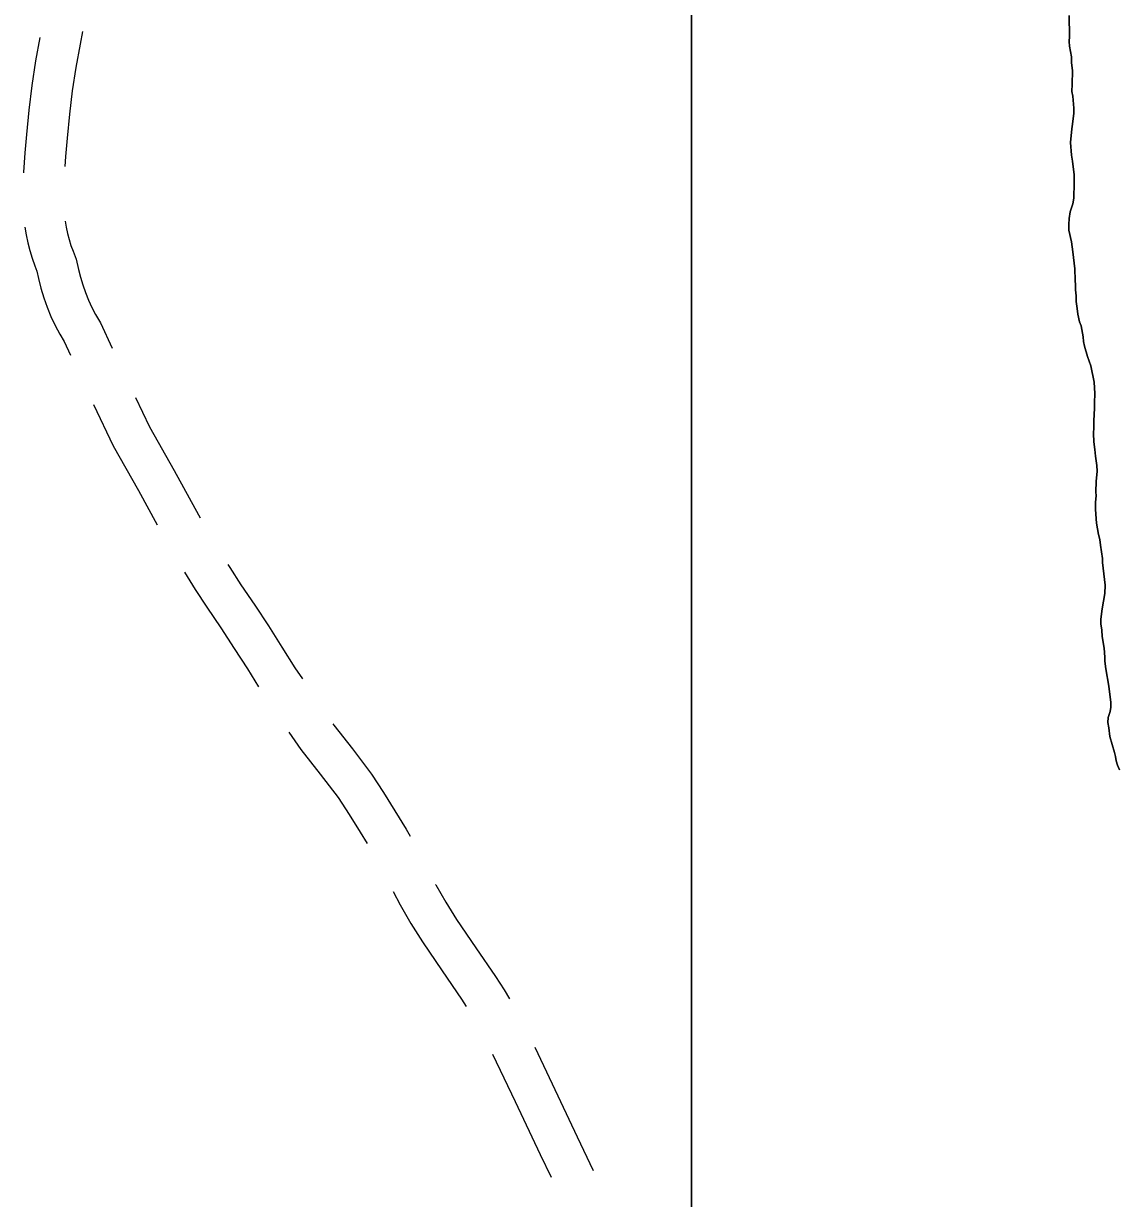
# Model space of a CAD drawing. Extents: x 3172231 to 3210228, y 940198 to 965780.
# Drawn here: x 3194547 to 3195351, y 952563 to 953424 of the extents above; entities that cross this region are included whole.
import ezdxf

# ---------------------------------------------------------------- set-up
doc = ezdxf.new("R2010")
doc.units = 0
for name, color, linetype in [('V-ROAD-CNTR', 7, 'Continuous'), ('V-SITE-VEGE', 7, 'Continuous'), ('V-TOPO-SHOR', 7, 'Continuous')]:
    doc.layers.add(name, color=color, linetype=linetype)

msp = doc.modelspace()

# ---------------------------------------------------------------- linework, layer by layer
at = {"layer": 'V-ROAD-CNTR'}
for points in [[(3194589.945, 953418.436), (3194588.258, 953409.221), (3194585.042, 953391.972), (3194582.431, 953374.887), (3194580.382, 953357.722), (3194578.864, 953340.153), (3194577.518, 953326.893), (3194577.034, 953319.356)], [(3194558.627, 953413.97), (3194555.46, 953396.988), (3194552.701, 953378.931), (3194550.536, 953360.792), (3194548.994, 953342.959), (3194547.616, 953329.369), (3194546.714, 953315.341), (3194546.698, 953314.767)], [(3194577.339, 953279.419), (3194577.344, 953279.384), (3194578.093, 953274.868), (3194579.043, 953270.378), (3194580.189, 953265.941), (3194581.532, 953261.564), (3194583.065, 953257.254), (3194585.421, 953251.453), (3194586.958, 953243.997), (3194588.416, 953238.267), (3194590.144, 953232.597), (3194592.133, 953227.01), (3194594.38, 953221.517), (3194596.876, 953216.14), (3194599.608, 953210.9), (3194603.086, 953204.928), (3194611.86, 953186.144)], [(3194547.688, 953274.838), (3194548.605, 953269.304), (3194549.831, 953263.516), (3194551.311, 953257.787), (3194553.044, 953252.134), (3194555.021, 953246.576), (3194556.593, 953242.707), (3194557.714, 953237.265), (3194559.516, 953230.191), (3194561.648, 953223.191), (3194564.103, 953216.294), (3194566.876, 953209.515), (3194569.956, 953202.882), (3194573.33, 953196.408), (3194576.48, 953191.002), (3194581.084, 953181.146)], [(3194628.892, 953149.951), (3194639.099, 953128.457), (3194657.174, 953096.535), (3194675.015, 953064.043), (3194676.239, 953061.917)], [(3194598.065, 953144.929), (3194612.463, 953114.613), (3194630.972, 953081.925), (3194644.869, 953056.615)], [(3194664.909, 953022.002), (3194672.739, 953009.341), (3194681.149, 952996.207), (3194691.39, 952981.109), (3194701.29, 952966.126), (3194711.007, 952951.024), (3194719.156, 952938.008)], [(3194696.738, 953027.573), (3194698.131, 953025.321), (3194706.199, 953012.719), (3194716.32, 952997.799), (3194726.42, 952982.512), (3194736.335, 952967.102), (3194745.893, 952951.837), (3194751.283, 952943.77)], [(3194773.721, 952910.657), (3194774.354, 952909.732), (3194787.978, 952892.344), (3194802.055, 952873.947), (3194810.861, 952860.354), (3194819.213, 952847.035), (3194827.37, 952833.595), (3194830.396, 952828.435)], [(3194741.403, 952904.768), (3194750.14, 952891.994), (3194764.258, 952873.976), (3194777.515, 952856.649), (3194785.563, 952844.228), (3194793.681, 952831.283), (3194798.73, 952822.963)], [(3194849.038, 952793.067), (3194849.275, 952792.621), (3194856.651, 952779.88), (3194864.487, 952767.407), (3194878.553, 952746.597), (3194893.097, 952725.485), (3194899.264, 952715.815), (3194903.267, 952709.099)], [(3194817.836, 952787.855), (3194823.039, 952778.063), (3194830.959, 952764.38), (3194839.351, 952751.023), (3194853.773, 952729.687), (3194868.089, 952708.905), (3194871.497, 952703.562)], [(3194890.905, 952668.615), (3194907.482, 952633.91), (3194925.762, 952594.956), (3194933.761, 952578.265)], [(3194921.749, 952673.646), (3194934.596, 952646.748), (3194952.868, 952607.812), (3194964.615, 952583.301)]]:
    msp.add_lwpolyline(points, dxfattribs=at)
at = {"layer": 'V-SITE-VEGE'}
for p, q in [((3195036.827, 958708.921), (3195036.827, 951977.879)), ((3195314.097, 953414.67), (3195313.954, 953430.173)), ((3195313.786, 953411.221), (3195314.097, 953414.67)), ((3195314.163, 953407.778), (3195313.786, 953411.221)), ((3195315.615, 953399.867), (3195314.163, 953407.778)), ((3195315.654, 953395.732), (3195315.615, 953399.867)), ((3195316.399, 953389.537), (3195315.654, 953395.732)), ((3195316.116, 953382.987), (3195316.43, 953386.436)), ((3195316.145, 953379.886), (3195316.116, 953382.987)), ((3195316.43, 953386.436), (3195316.399, 953389.537)), ((3195315.852, 953374.369), (3195316.145, 953379.886)), ((3195316.573, 953370.931), (3195315.852, 953374.369)), ((3195317.343, 953362.325), (3195316.573, 953370.931)), ((3195316.42, 953350.598), (3195317.378, 953358.534)), ((3195317.378, 953358.534), (3195317.343, 953362.325)), ((3195315.762, 953347.147), (3195316.42, 953350.598)), ((3195314.822, 953337.147), (3195315.762, 953347.147)), ((3195315.598, 953327.849), (3195314.822, 953337.147)), ((3195316.329, 953323.376), (3195315.598, 953327.849)), ((3195317.456, 953313.394), (3195316.329, 953323.376)), ((3195317.538, 953304.436), (3195317.456, 953313.394)), ((3195317.243, 953299.267), (3195317.538, 953304.436)), ((3195317.269, 953296.162), (3195317.243, 953299.267)), ((3195314.609, 953286.145), (3195316.622, 953292.023)), ((3195316.622, 953292.023), (3195317.269, 953296.162)), ((3195313.661, 953276.833), (3195313.964, 953281.316)), ((3195313.964, 953281.316), (3195314.609, 953286.145)), ((3195313.702, 953272.698), (3195313.661, 953276.833)), ((3195315.504, 953264.101), (3195313.702, 953272.698)), ((3195316.606, 953256.875), (3195315.504, 953264.101)), ((3195318.101, 953244.483), (3195316.606, 953256.875)), ((3195318.177, 953236.215), (3195318.101, 953244.483)), ((3195318.558, 953232.428), (3195318.177, 953236.215)), ((3195318.588, 953228.984), (3195318.558, 953232.428)), ((3195318.975, 953224.507), (3195318.588, 953228.984)), ((3195319.014, 953220.372), (3195318.975, 953224.507)), ((3195319.752, 953215.211), (3195319.014, 953220.372)), ((3195320.133, 953211.078), (3195319.752, 953215.211)), ((3195321.564, 953205.579), (3195320.133, 953211.078)), ((3195322.627, 953202.489), (3195321.564, 953205.579)), ((3195324.079, 953194.575), (3195322.627, 953202.489)), ((3195324.456, 953191.135), (3195324.079, 953194.575)), ((3195325.177, 953187.696), (3195324.456, 953191.135)), ((3195327.315, 953180.135), (3195325.177, 953187.696)), ((3195329.791, 953173.266), (3195327.315, 953180.135)), ((3195332.316, 953161.23), (3195329.791, 953173.266)), ((3195332.353, 953157.095), (3195332.316, 953161.23)), ((3195332.738, 953152.964), (3195332.353, 953157.095)), ((3195332.457, 953146.068), (3195332.738, 953152.964)), ((3195331.89, 953132.969), (3195332.492, 953142.28)), ((3195332.492, 953142.28), (3195332.457, 953146.068)), ((3195331.935, 953128.146), (3195331.89, 953132.969)), ((3195331.632, 953123.663), (3195331.935, 953128.146)), ((3195332.036, 953117.466), (3195331.632, 953123.663)), ((3195332.779, 953111.959), (3195332.036, 953117.466)), ((3195333.164, 953107.138), (3195332.779, 953111.959)), ((3195334.264, 953100.257), (3195333.164, 953107.138)), ((3195334.303, 953096.122), (3195334.264, 953100.257)), ((3195333.684, 953088.536), (3195334.303, 953096.122)), ((3195333.41, 953080.952), (3195333.684, 953088.536)), ((3195333.785, 953077.854), (3195333.41, 953080.952)), ((3195333.137, 953073.368), (3195333.785, 953077.854)), ((3195333.189, 953067.855), (3195333.137, 953073.368)), ((3195333.561, 953064.759), (3195333.189, 953067.855)), ((3195333.596, 953060.968), (3195333.561, 953064.759)), ((3195333.969, 953057.869), (3195333.596, 953060.968)), ((3195335.425, 953049.614), (3195333.969, 953057.869)), ((3195336.494, 953045.833), (3195335.425, 953049.614)), ((3195336.877, 953041.702), (3195336.494, 953045.833)), ((3195338.345, 953032.068), (3195336.877, 953041.702)), ((3195338.374, 953028.968), (3195338.345, 953032.068)), ((3195340.252, 953012.445), (3195338.374, 953028.968)), ((3195339.963, 953006.239), (3195340.252, 953012.445)), ((3195338.001, 952995.194), (3195339.963, 953006.239)), ((3195337.692, 952991.401), (3195338.001, 952995.194)), ((3195337.041, 952987.26), (3195337.692, 952991.401)), ((3195337.074, 952984.16), (3195337.041, 952987.26)), ((3195337.805, 952979.343), (3195337.074, 952984.16)), ((3195338.192, 952974.866), (3195337.805, 952979.343)), ((3195339.65, 952966.264), (3195338.192, 952974.866)), ((3195340.056, 952959.723), (3195339.65, 952966.264)), ((3195340.082, 952956.62), (3195340.056, 952959.723)), ((3195340.826, 952951.113), (3195340.082, 952956.62)), ((3195343.013, 952938.385), (3195340.826, 952951.113)), ((3195344.504, 952926.338), (3195343.013, 952938.385)), ((3195344.534, 952922.894), (3195344.504, 952926.338)), ((3195342.538, 952915.294), (3195343.875, 952919.787)), ((3195343.875, 952919.787), (3195344.534, 952922.894)), ((3195342.226, 952911.845), (3195342.538, 952915.294)), ((3195342.953, 952907.718), (3195342.226, 952911.845)), ((3195343.701, 952901.523), (3195342.953, 952907.718)), ((3195347.254, 952889.839), (3195343.701, 952901.523)), ((3195347.973, 952886.744), (3195347.254, 952889.839)), ((3195348.348, 952883.648), (3195347.973, 952886.744)), ((3195349.411, 952880.553), (3195348.348, 952883.648)), ((3195350.818, 952877.123), (3195349.411, 952880.553))]:
    msp.add_line(p, q, dxfattribs=at)
msp.add_lwpolyline([(3195036.827, 951977.879), (3195036.827, 958708.921)], dxfattribs=at)
at = {"layer": 'V-TOPO-SHOR'}
for points in [[(3195313.954, 953430.173), (3195314.097, 953414.67), (3195313.786, 953411.221), (3195314.163, 953407.778), (3195315.615, 953399.867), (3195315.654, 953395.732), (3195316.399, 953389.537), (3195316.43, 953386.436), (3195316.116, 953382.987), (3195316.145, 953379.886), (3195315.852, 953374.369), (3195316.573, 953370.931), (3195317.343, 953362.325), (3195317.378, 953358.534), (3195316.42, 953350.598), (3195315.762, 953347.147), (3195314.822, 953337.147), (3195315.598, 953327.849), (3195316.329, 953323.376), (3195317.456, 953313.394), (3195317.54, 953304.436), (3195317.243, 953299.265), (3195317.272, 953296.164), (3195316.622, 953292.023), (3195314.609, 953286.145), (3195313.964, 953281.316), (3195313.663, 953276.833), (3195313.702, 953272.698), (3195315.504, 953264.101), (3195316.606, 953256.875), (3195318.101, 953244.485), (3195318.177, 953236.215), (3195318.558, 953232.428), (3195318.588, 953228.984), (3195318.975, 953224.507), (3195319.014, 953220.372), (3195319.752, 953215.211), (3195320.135, 953211.078), (3195321.564, 953205.579), (3195322.627, 953202.489), (3195324.079, 953194.575), (3195324.456, 953191.135), (3195325.177, 953187.696), (3195327.315, 953180.135), (3195329.791, 953173.266), (3195332.316, 953161.23), (3195332.353, 953157.095), (3195332.738, 953152.964), (3195332.457, 953146.068), (3195332.492, 953142.28), (3195331.89, 953132.969), (3195331.935, 953128.146), (3195331.632, 953123.663), (3195332.036, 953117.466), (3195332.777, 953111.959), (3195333.166, 953107.138), (3195334.264, 953100.257), (3195334.303, 953096.122), (3195333.684, 953088.536), (3195333.41, 953080.952), (3195333.785, 953077.854), (3195333.135, 953073.368), (3195333.189, 953067.855), (3195333.561, 953064.759), (3195333.596, 953060.968), (3195333.971, 953057.869), (3195335.425, 953049.614), (3195336.494, 953045.833), (3195336.877, 953041.702), (3195338.345, 953032.068), (3195338.374, 953028.968), (3195340.252, 953012.445), (3195339.965, 953006.239), (3195338.001, 952995.194), (3195337.692, 952991.401), (3195337.043, 952987.26), (3195337.072, 952984.16), (3195337.805, 952979.343), (3195338.192, 952974.866), (3195339.65, 952966.264)], [(3195339.65, 952966.264), (3195340.056, 952959.723), (3195340.084, 952956.62), (3195340.826, 952951.113), (3195343.013, 952938.385), (3195344.504, 952926.338), (3195344.534, 952922.894), (3195343.875, 952919.787), (3195342.538, 952915.294), (3195342.226, 952911.845), (3195342.953, 952907.718), (3195343.701, 952901.523), (3195347.254, 952889.839), (3195347.973, 952886.744), (3195348.348, 952883.648), (3195349.411, 952880.555), (3195350.82, 952877.123)]]:
    msp.add_lwpolyline(points, dxfattribs=at)

doc.saveas('drawing.dxf')
